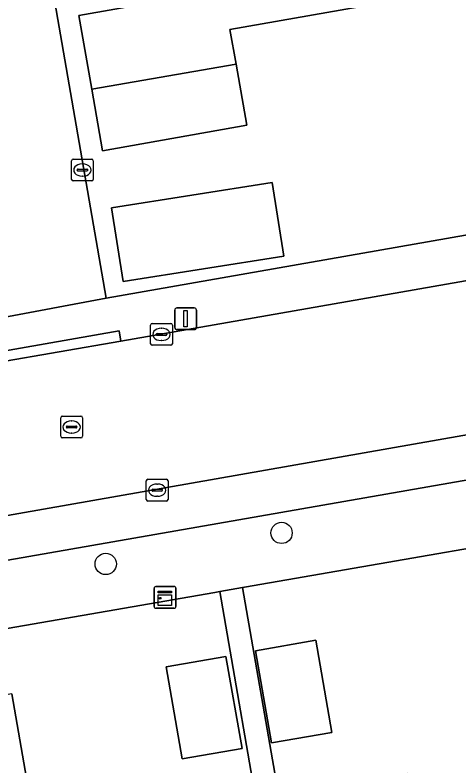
# Model space of a CAD drawing. Extents: x 162879 to 165540, y 384011 to 385181.
# Drawn here: x 164119.01 to 164139.4, y 384709.29 to 384743.75 of the extents above; entities that cross this region are included whole.
import ezdxf

# ---------------------------------------------------------------- set-up
doc = ezdxf.new("R2010")
doc.units = 0
for name, color, linetype in [('IMGEO_Boom', 7, 'Continuous'), ('IMGEO_Erf', 7, 'Continuous'), ('IMGEO_Kast', 7, 'Continuous'), ('IMGEO_Kolk', 7, 'Continuous'), ('IMGEO_Lichtmast', 7, 'Continuous'), ('IMGEO_Pand', 7, 'Continuous'), ('IMGEO_Parkeervlak_open', 7, 'Continuous'), ('IMGEO_Rijbaan_lokaal_gesloten', 7, 'Continuous'), ('IMGEO_Rijbaan_lokaal_open', 7, 'Continuous'), ('IMGEO_Rioolput', 7, 'Continuous'), ('IMGEO_Voetpad_open', 7, 'Continuous')]:
    doc.layers.add(name, color=color, linetype=linetype)

msp = doc.modelspace()

# ---------------------------------------------------------------- linework, layer by layer
at = {"layer": 'IMGEO_Boom'}
for centre in [(164131.248, 384719.99), (164123.176, 384718.566)]:
    msp.add_circle(centre, 0.489, dxfattribs=at)
at = {"layer": 'IMGEO_Erf'}
for points in [[(164114.908, 384768.816), (164118.358, 384757.263), (164119.865, 384750), (164123.198, 384730.753), (164178.898, 384740.524), (164177.781, 384750), (164176.479, 384761.049)], [(164149.778, 384720.995), (164148.454, 384720.766), (164129.552, 384717.494), (164129.461, 384717.478), (164131.119, 384707.908), (164137.014, 384708.968), (164138.101, 384702.921), (164134.968, 384702.374), (164132.2, 384701.891), (164132.569, 384699.84), (164135.337, 384700.322), (164136.103, 384696.06), (164136.868, 384691.801), (164134.103, 384691.304), (164134.762, 384687.113), (164137.712, 384687.619), (164138.429, 384683.443), (164139.155, 384679.212), (164136.204, 384678.706), (164136.953, 384674.621), (164139.993, 384675.16), (164140.791, 384670.663)], [(164129.704, 384692.412), (164132.651, 384692.916), (164131.839, 384697.398), (164128.892, 384696.895), (164128.178, 384701.08), (164127.499, 384705.053), (164130.446, 384705.557), (164128.413, 384717.297), (164128.189, 384717.258), (164109.541, 384714.031), (164108.374, 384713.829)], [(164118.856, 384712.601), (164119.715, 384707.676), (164119.978, 384706.162), (164121.081, 384699.842), (164122.184, 384693.521), (164123.286, 384687.201), (164124.389, 384680.88), (164125.491, 384674.561), (164128.211, 384675.03), (164129.322, 384668.589), (164133.689, 384669.342), (164133.302, 384671.614), (164132.588, 384675.799), (164131.909, 384679.772), (164134.856, 384680.276), (164134.394, 384682.706), (164131.447, 384682.203), (164131.097, 384684.254), (164130.383, 384688.439), (164129.704, 384692.412)]]:
    msp.add_lwpolyline(points, dxfattribs=at)
for points in [[(164136.319, 384753.068), (164145.106, 384754.615), (164145.917, 384750), (164146.583, 384746.206), (164137.779, 384744.656), (164128.877, 384743.089), (164129.157, 384741.497), (164129.651, 384738.692), (164123.029, 384737.526), (164122.531, 384740.354), (164121.936, 384743.733), (164125.501, 384744.36), (164124.492, 384750), (164124.321, 384750.956)], [(164131.348, 384732.684), (164123.98, 384731.521), (164123.447, 384734.899), (164130.815, 384736.062)], [(164132.818, 384715.063), (164133.556, 384710.834), (164130.794, 384710.352), (164130.056, 384714.582)], [(164125.95, 384713.846), (164128.697, 384714.325), (164129.434, 384710.099), (164126.687, 384709.62)]]:
    msp.add_lwpolyline(points, close=True, dxfattribs=at)
at = {"layer": 'IMGEO_Kast'}
for p, q in [((164125.394, 384716.604), (164125.394, 384717.445)), ((164125.394, 384717.445), (164125.394, 384716.604)), ((164125.469, 384717.529), (164126.31, 384717.529)), ((164126.31, 384717.529), (164125.469, 384717.529)), ((164126.394, 384717.454), (164126.394, 384716.613)), ((164126.394, 384716.613), (164126.394, 384717.454)), ((164126.319, 384716.529), (164125.478, 384716.529)), ((164125.478, 384716.529), (164126.319, 384716.529))]:
    msp.add_line(p, q, dxfattribs=at)
for points in [[(164125.589, 384717.319), (164126.189, 384717.319), (164126.189, 384717.234), (164125.589, 384717.234), (164125.589, 384717.319)], [(164125.589, 384717.144), (164126.189, 384717.144), (164126.189, 384716.655), (164125.589, 384716.655), (164125.589, 384717.144)]]:
    msp.add_lwpolyline(points, dxfattribs=at)
msp.add_circle((164125.673, 384716.993), 0.0377, dxfattribs=at)
for centre, start, end in [((164125.472, 384717.451), 92.4484, 184.2845), ((164125.472, 384717.451), 92.4484, 184.2845), ((164126.316, 384717.451), 2.4484, 94.2845), ((164126.316, 384717.451), 2.4484, 94.2845), ((164125.472, 384716.607), 182.4484, 274.2845), ((164125.472, 384716.607), 182.4484, 274.2845), ((164126.316, 384716.607), 272.4484, 4.2845), ((164126.316, 384716.607), 272.4484, 4.2845)]:
    msp.add_arc(centre, 0.0779, start, end, dxfattribs=at)
at = {"layer": 'IMGEO_Kolk'}
for p, q in [((164121.603, 384736.211), (164121.603, 384737.063)), ((164121.678, 384737.137), (164122.53, 384737.137)), ((164122.091, 384736.917), (164122.116, 384736.917)), ((164122.604, 384737.063), (164122.604, 384736.211)), ((164121.862, 384736.631), (164121.862, 384736.643)), ((164122.3, 384736.594), (164121.902, 384736.594)), ((164121.905, 384736.68), (164122.303, 384736.68)), ((164122.346, 384736.643), (164122.346, 384736.631)), ((164122.114, 384736.357), (164122.089, 384736.357)), ((164122.53, 384736.137), (164121.678, 384736.137)), ((164125.234, 384728.67), (164125.234, 384729.522)), ((164125.309, 384729.596), (164126.161, 384729.596)), ((164125.722, 384729.376), (164125.747, 384729.376)), ((164126.235, 384729.522), (164126.235, 384728.67)), ((164125.493, 384729.09), (164125.493, 384729.102)), ((164125.931, 384729.053), (164125.533, 384729.053)), ((164125.536, 384729.139), (164125.934, 384729.139)), ((164125.977, 384729.102), (164125.977, 384729.09)), ((164125.745, 384728.816), (164125.72, 384728.816)), ((164126.161, 384728.596), (164125.309, 384728.596)), ((164125.112, 384722.448), (164125.964, 384722.448)), ((164125.037, 384721.522), (164125.037, 384722.374)), ((164125.525, 384722.228), (164125.55, 384722.228)), ((164126.038, 384722.374), (164126.038, 384721.522)), ((164125.296, 384721.942), (164125.296, 384721.954)), ((164125.734, 384721.905), (164125.336, 384721.905)), ((164125.339, 384721.991), (164125.737, 384721.991)), ((164125.78, 384721.954), (164125.78, 384721.942)), ((164125.964, 384721.448), (164125.112, 384721.448)), ((164125.548, 384721.668), (164125.523, 384721.668))]:
    msp.add_line(p, q, dxfattribs=at)
for points in [[(164121.603, 384736.211), (164121.603, 384737.063)], [(164121.678, 384737.137), (164122.53, 384737.137)], [(164122.604, 384737.063), (164122.604, 384736.211)], [(164122.53, 384736.137), (164121.678, 384736.137)], [(164125.234, 384728.67), (164125.234, 384729.522)], [(164125.309, 384729.596), (164126.161, 384729.596)], [(164126.235, 384729.522), (164126.235, 384728.67)], [(164126.161, 384728.596), (164125.309, 384728.596)], [(164125.112, 384722.448), (164125.964, 384722.448)], [(164125.037, 384721.522), (164125.037, 384722.374)], [(164126.038, 384722.374), (164126.038, 384721.522)], [(164125.964, 384721.448), (164125.112, 384721.448)]]:
    msp.add_lwpolyline(points, dxfattribs=at)
for centre, radius, start, end in [((164121.68, 384737.061), 0.0765, 91.552, 178.448), ((164121.68, 384737.061), 0.0765, 91.552, 178.448), ((164122.528, 384737.061), 0.0765, 1.552, 88.448), ((164122.528, 384737.061), 0.0765, 1.552, 88.448), ((164121.902, 384736.64), 0.0403, 85.8775, 175.7526), ((164121.899, 384736.63), 0.0366, 178.938, 274.7102), ((164122.303, 384736.637), 0.043, 264.8664, 352.4533), ((164122.307, 384736.642), 0.0386, 1.7309, 96.639), ((164121.68, 384736.213), 0.0765, 181.552, 268.448), ((164121.68, 384736.213), 0.0765, 181.552, 268.448), ((164122.528, 384736.213), 0.0765, 271.552, 358.448), ((164122.528, 384736.213), 0.0765, 271.552, 358.448), ((164125.311, 384729.52), 0.0765, 91.552, 178.448), ((164125.311, 384729.52), 0.0765, 91.552, 178.448), ((164126.159, 384729.52), 0.0765, 1.552, 88.448), ((164126.159, 384729.52), 0.0765, 1.552, 88.448), ((164125.533, 384729.099), 0.0403, 85.8775, 175.7526), ((164125.53, 384729.089), 0.0366, 178.938, 274.7102), ((164125.934, 384729.096), 0.043, 264.8664, 352.4533), ((164125.938, 384729.101), 0.0386, 1.7309, 96.639), ((164125.311, 384728.672), 0.0765, 181.552, 268.448), ((164125.311, 384728.672), 0.0765, 181.552, 268.448), ((164126.159, 384728.672), 0.0765, 271.552, 358.448), ((164126.159, 384728.672), 0.0765, 271.552, 358.448), ((164125.114, 384722.372), 0.0765, 91.552, 178.448), ((164125.114, 384722.372), 0.0765, 91.552, 178.448), ((164125.962, 384722.372), 0.0765, 1.552, 88.448), ((164125.962, 384722.372), 0.0765, 1.552, 88.448), ((164125.336, 384721.951), 0.0403, 85.8775, 175.7526), ((164125.333, 384721.941), 0.0366, 178.938, 274.7102), ((164125.737, 384721.948), 0.043, 264.8664, 352.4533), ((164125.741, 384721.953), 0.0386, 1.7309, 96.639), ((164125.114, 384721.524), 0.0765, 181.552, 268.448), ((164125.114, 384721.524), 0.0765, 181.552, 268.448), ((164125.962, 384721.524), 0.0765, 271.552, 358.448), ((164125.962, 384721.524), 0.0765, 271.552, 358.448)]:
    msp.add_arc(centre, radius, start, end, dxfattribs=at)
for centre, major_axis, ratio, start_param, end_param in [((164122.09, 384736.637), (-0.387, 0.002), 0.722429, 4.712389, 7.853982), ((164122.115, 384736.637), (-0.39, 0.002), 0.717154, 1.570796, 4.712389), ((164125.721, 384729.096), (-0.387, 0.002), 0.722429, 4.712389, 7.853982), ((164125.746, 384729.096), (-0.39, 0.002), 0.717154, 1.570796, 4.712389), ((164125.524, 384721.948), (-0.387, 0.002), 0.722429, 4.712389, 7.853982), ((164125.549, 384721.948), (-0.39, 0.002), 0.717154, 1.570796, 4.712389)]:
    msp.add_ellipse(centre, major_axis=major_axis, ratio=ratio, start_param=start_param, end_param=end_param, dxfattribs=at)
at = {"layer": 'IMGEO_Lichtmast'}
for p, q in [((164126.345, 384729.415), (164126.345, 384730.215)), ((164126.345, 384730.215), (164126.345, 384729.415)), ((164126.445, 384730.315), (164127.235, 384730.315)), ((164127.235, 384730.315), (164126.445, 384730.315)), ((164127.335, 384730.215), (164127.335, 384729.415)), ((164127.335, 384729.415), (164127.335, 384730.215)), ((164127.235, 384729.315), (164126.445, 384729.315)), ((164126.445, 384729.315), (164127.235, 384729.315))]:
    msp.add_line(p, q, dxfattribs=at)
msp.add_lwpolyline([(164126.765, 384730.19), (164126.915, 384730.19), (164126.915, 384729.44), (164126.765, 384729.44), (164126.765, 384730.19)], dxfattribs=at)
for centre, start, end in [((164126.445, 384730.215), 90, 180), ((164126.445, 384730.215), 90, 180), ((164127.235, 384730.215), 0, 90), ((164127.235, 384730.215), 360, 90), ((164126.445, 384729.415), 180, 270), ((164126.445, 384729.415), 180, 270), ((164127.235, 384729.415), 270, 0), ((164127.235, 384729.415), 270, 0)]:
    msp.add_arc(centre, 0.1, start, end, dxfattribs=at)
at = {"layer": 'IMGEO_Pand'}
for points in [[(164136.319, 384753.068), (164124.321, 384750.956), (164124.492, 384750), (164125.501, 384744.36), (164121.936, 384743.733), (164122.531, 384740.354), (164129.157, 384741.497), (164128.877, 384743.089), (164137.779, 384744.656), (164136.852, 384750)], [(164129.157, 384741.497), (164122.531, 384740.354), (164123.029, 384737.526), (164129.651, 384738.692)], [(164130.815, 384736.062), (164123.447, 384734.899), (164123.98, 384731.521), (164131.348, 384732.684)], [(164132.818, 384715.063), (164130.056, 384714.582), (164130.794, 384710.352), (164133.556, 384710.834)], [(164128.697, 384714.325), (164125.95, 384713.846), (164126.687, 384709.62), (164129.434, 384710.099)], [(164111.177, 384704.627), (164119.978, 384706.162), (164119.715, 384707.676), (164118.856, 384712.601), (164110.054, 384711.065)]]:
    msp.add_lwpolyline(points, close=True, dxfattribs=at)
at = {"layer": 'IMGEO_Parkeervlak_open'}
for points in [[(164145.228, 384725.459), (164108.973, 384719.088)], [(164112.872, 384717.735), (164141.816, 384722.775)]]:
    msp.add_lwpolyline(points, dxfattribs=at)
at = {"layer": 'IMGEO_Rijbaan_lokaal_gesloten'}
for points in [[(164371.601, 384771.819), (164361.498, 384770.071), (164346.209, 384767.398), (164324.914, 384763.697), (164289.347, 384757.489), (164279.535, 384755.77), (164266.209, 384753.43), (164257.378, 384751.922), (164246.314, 384750), (164240.108, 384748.922), (164237.753, 384748.5), (164184.34, 384739.338), (164178.884, 384738.404), (164123.872, 384728.793), (164118.192, 384727.8)], [(164108.973, 384719.088), (164145.228, 384725.459), (164147.437, 384725.847), (164164.362, 384728.761), (164166.8, 384729.179), (164218.677, 384738.095), (164221.275, 384738.541), (164239.041, 384741.721)]]:
    msp.add_lwpolyline(points, dxfattribs=at)
at = {"layer": 'IMGEO_Rijbaan_lokaal_open'}
msp.add_lwpolyline([(164114.812, 384750), (164118.206, 384729.824), (164123.198, 384730.753), (164119.865, 384750), (164118.358, 384757.263), (164114.908, 384768.816)], dxfattribs=at)
at = {"layer": 'IMGEO_Rioolput'}
for p, q in [((164121.107, 384724.421), (164121.107, 384725.273)), ((164121.182, 384725.347), (164122.034, 384725.347)), ((164122.108, 384725.273), (164122.108, 384724.421)), ((164121.366, 384724.841), (164121.366, 384724.853)), ((164121.409, 384724.89), (164121.807, 384724.89)), ((164121.595, 384725.127), (164121.62, 384725.127)), ((164121.85, 384724.853), (164121.85, 384724.841)), ((164121.804, 384724.804), (164121.406, 384724.804)), ((164121.618, 384724.567), (164121.593, 384724.567)), ((164122.034, 384724.347), (164121.182, 384724.347))]:
    msp.add_line(p, q, dxfattribs=at)
for points in [[(164121.107, 384724.421), (164121.107, 384725.273)], [(164121.182, 384725.347), (164122.034, 384725.347)], [(164122.108, 384725.273), (164122.108, 384724.421)], [(164122.034, 384724.347), (164121.182, 384724.347)]]:
    msp.add_lwpolyline(points, dxfattribs=at)
for centre, radius, start, end in [((164121.184, 384725.271), 0.0765, 91.552, 178.448), ((164121.184, 384725.271), 0.0765, 91.552, 178.448), ((164122.032, 384725.271), 0.0765, 1.552, 88.448), ((164122.032, 384725.271), 0.0765, 1.552, 88.448), ((164121.406, 384724.85), 0.0403, 85.8775, 175.7526), ((164121.403, 384724.84), 0.0366, 178.938, 274.7102), ((164121.807, 384724.847), 0.043, 264.8664, 352.4533), ((164121.811, 384724.852), 0.0386, 1.7309, 96.639), ((164121.184, 384724.423), 0.0765, 181.552, 268.448), ((164121.184, 384724.423), 0.0765, 181.552, 268.448), ((164122.032, 384724.423), 0.0765, 271.552, 358.448), ((164122.032, 384724.423), 0.0765, 271.552, 358.448)]:
    msp.add_arc(centre, radius, start, end, dxfattribs=at)
for centre, major_axis, ratio, start_param, end_param in [((164121.594, 384724.847), (-0.387, 0.002), 0.722429, 4.712389, 7.853982), ((164121.619, 384724.847), (-0.39, 0.002), 0.717154, 1.570796, 4.712389)]:
    msp.add_ellipse(centre, major_axis=major_axis, ratio=ratio, start_param=start_param, end_param=end_param, dxfattribs=at)
at = {"layer": 'IMGEO_Voetpad_open'}
for points in [[(164178.898, 384740.524), (164123.198, 384730.753), (164118.206, 384729.824)], [(164118.109, 384728.262), (164123.788, 384729.261), (164123.872, 384728.793), (164178.884, 384738.404)], [(164141.816, 384722.775), (164112.872, 384717.735)], [(164101.687, 384713.018), (164108.374, 384713.829), (164109.541, 384714.031), (164128.189, 384717.258), (164128.413, 384717.297), (164129.461, 384717.478), (164129.552, 384717.494), (164148.454, 384720.766), (164149.778, 384720.995)], [(164137.751, 384670.124), (164136.953, 384674.621), (164136.204, 384678.706), (164135.48, 384682.928), (164134.762, 384687.113), (164134.103, 384691.304), (164133.335, 384695.578), (164132.569, 384699.84), (164132.2, 384701.891), (164131.119, 384707.908), (164129.461, 384717.478), (164128.413, 384717.297), (164130.446, 384705.557), (164131.123, 384701.594), (164131.839, 384697.398), (164132.651, 384692.916), (164133.328, 384688.953), (164134.044, 384684.757), (164134.394, 384682.706), (164134.856, 384680.276), (164135.533, 384676.313), (164136.249, 384672.117)]]:
    msp.add_lwpolyline(points, dxfattribs=at)
msp.add_lwpolyline([(164118.192, 384727.8), (164123.872, 384728.793), (164123.788, 384729.261), (164118.109, 384728.262)], close=True, dxfattribs=at)

doc.saveas('drawing.dxf')
